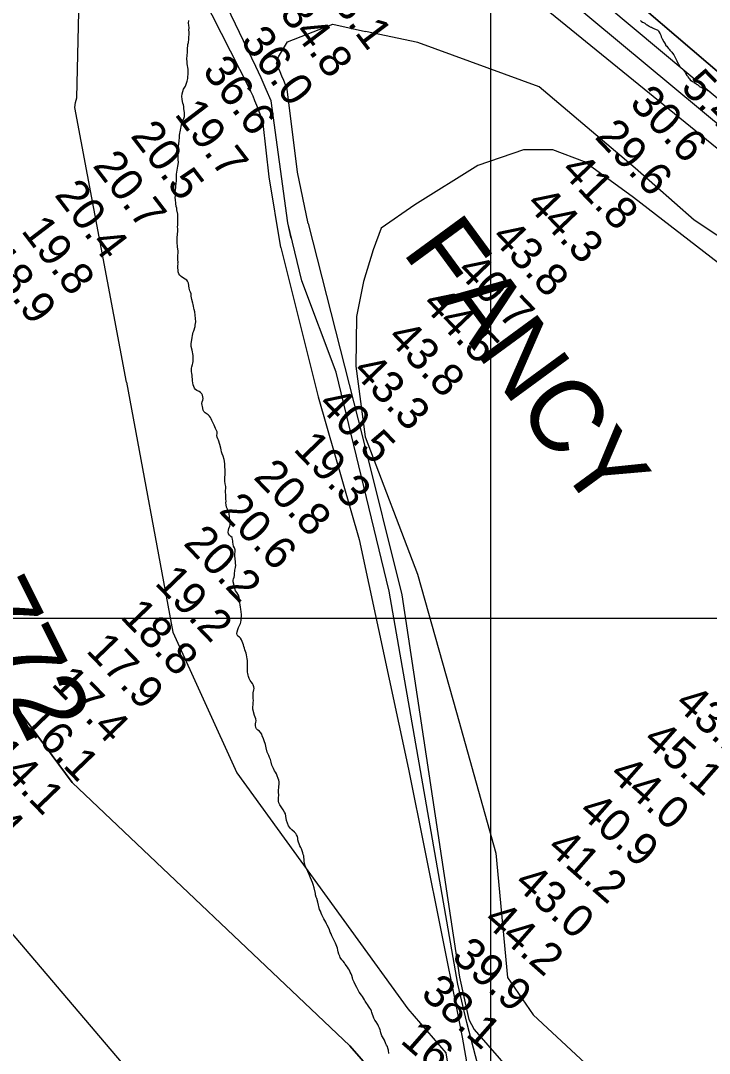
# Model space of a CAD drawing. Extents: x 3263578 to 3301413, y 764927 to 798602.
# Drawn here: x 3279857 to 3281287, y 787047 to 789192 of the extents above; entities that cross this region are included whole.
import ezdxf

# ---------------------------------------------------------------- set-up
doc = ezdxf.new("R2010")
doc.units = 0
for name, color, linetype in [('V-GRID-MAJR', 7, 'Continuous'), ('V-RIVR-IDEN', 7, 'Continuous'), ('V-RIVR-RANG', 7, 'Continuous'), ('V-SITE-VEGE', 7, 'Continuous'), ('V-TOPO-DPTH', 7, 'Continuous'), ('V-TOPO-MAJR', 7, 'Continuous'), ('V-TOPO-MINR', 7, 'Continuous')]:
    doc.layers.add(name, color=color, linetype=linetype)

msp = doc.modelspace()

# ---------------------------------------------------------------- linework, layer by layer
at = {"layer": 'V-GRID-MAJR'}
for points in [[(3280833.3, 775830.4), (3280833.3, 781889.1), (3280833.3, 787951.1), (3280833.3, 794013.2), (3280833.3, 794016.5)], [(3267732.7, 787953.5), (3270352.8, 787952.6), (3275593.1, 787951.5), (3280833.3, 787951.1), (3286073.6, 787951.5), (3291313.9, 787952.6), (3296554.1, 787954.5), (3299174.3, 787955.8)]]:
    msp.add_spline(points, degree=3, dxfattribs=at)
at = {"layer": 'V-SITE-VEGE'}
for points in [[(3280206.7, 789171.6), (3280206.8, 789176.7), (3280206.2, 789182.1), (3280205.9, 789186.2), (3280206.3, 789191.6)], [(3281143.5, 789191.9), (3281145, 789190.6), (3281148.2, 789188.6), (3281149.8, 789188), (3281151.1, 789187), (3281152.7, 789186.3), (3281153.3, 789185.4), (3281155.8, 789183.8), (3281157.7, 789182.8), (3281161.8, 789180.2), (3281162.8, 789179.2), (3281165, 789178.3), (3281166.6, 789177.9), (3281168.8, 789177), (3281173.2, 789174.4), (3281174.8, 789174), (3281179.6, 789172.1), (3281180.2, 789171.1), (3281181.5, 789169.8), (3281184.6, 789164.1), (3281186.2, 789161.5), (3281186.8, 789158.3), (3281187.4, 789156.4), (3281189, 789153.8), (3281192.1, 789147.4), (3281193.7, 789145.2), (3281195.6, 789142), (3281195.9, 789141), (3281198.4, 789138.5), (3281201.5, 789134.6), (3281203.4, 789132.7), (3281205, 789130.4), (3281207.5, 789127.2), (3281209.1, 789125.9), (3281210.1, 789124.3), (3281212.9, 789120.5), (3281215.4, 789116.3), (3281219.5, 789108), (3281221.9, 789101.6), (3281222.9, 789101), (3281225.7, 789096.2), (3281226.3, 789095.2), (3281227.3, 789094.2), (3281227.9, 789093.3), (3281232.3, 789089.7), (3281233.9, 789087.8), (3281234.9, 789086.2), (3281237.1, 789083.3), (3281238, 789081.4), (3281240.2, 789077.5), (3281241.5, 789076.3), (3281242.4, 789074.7), (3281244.3, 789072.4), (3281245.2, 789070.8), (3281247.8, 789067.6), (3281248.7, 789067.3), (3281250, 789066.3), (3281251.6, 789065.3), (3281253.5, 789064.4), (3281255, 789063.1), (3281257.3, 789061.8), (3281258.5, 789061.5), (3281259.2, 789060.5), (3281261.1, 789059.2), (3281262, 789058.9), (3281263.6, 789057.3), (3281265.2, 789056), (3281266.1, 789055.3), (3281267.1, 789054.4), (3281269, 789053.4), (3281270.2, 789053.1), (3281271.8, 789052.4), (3281273.7, 789051.4), (3281277.9, 789049.8), (3281279.8, 789048.8), (3281281, 789048.5), (3281283.9, 789046.9), (3281285.1, 789045.9), (3281287.7, 789044.3)], [(3280185.5, 788666.2), (3280183.9, 788670.1), (3280184, 788674.2), (3280183.4, 788677.7), (3280183.7, 788680.9), (3280183.7, 788683.4), (3280184.1, 788685.7), (3280183.8, 788688.9), (3280184.1, 788689.5), (3280183.5, 788695.5), (3280183.6, 788700), (3280183.3, 788703.8), (3280184, 788709.2), (3280184, 788713.7), (3280183.7, 788716.9), (3280183.1, 788721.7), (3280182.8, 788725.2), (3280182.2, 788728.4), (3280181.9, 788732.2), (3280182.3, 788736.7), (3280182.3, 788740.5), (3280183.1, 788748.1), (3280183.4, 788754.2), (3280183.5, 788759.3), (3280183.2, 788763.7), (3280183.5, 788766.9), (3280183.7, 788785.4), (3280183.4, 788789.8), (3280181.6, 788798.8), (3280181.3, 788802), (3280180.4, 788805.8), (3280179.5, 788812.2), (3280178.9, 788820.1), (3280178.3, 788824), (3280178.4, 788828.4), (3280177.8, 788832.6), (3280177.5, 788835.8), (3280178.5, 788840.2), (3280179.5, 788845.3), (3280179.5, 788849.4), (3280180.2, 788852.9), (3280180.6, 788860.3), (3280180.6, 788863.5), (3280181, 788867.6), (3280181, 788872.7), (3280181.4, 788877.1), (3280182.1, 788881.3), (3280183.7, 788889.2), (3280184.4, 788893), (3280184.8, 788897.8), (3280184.5, 788902.6), (3280183.9, 788907.4), (3280183.9, 788911.8), (3280184.7, 788922), (3280184.7, 788925.5), (3280185.1, 788931.3), (3280186.4, 788941.1), (3280187.2, 788949.7), (3280187.2, 788952.9), (3280187.9, 788957.7), (3280188.2, 788960.9), (3280188.9, 788964.4), (3280189.9, 788968.2), (3280190.5, 788971.3), (3280191.2, 788975.8), (3280192.5, 788979), (3280194.2, 788984.4), (3280195.8, 788988.2), (3280197.1, 788992.6), (3280197.5, 788996.5), (3280197.2, 789000), (3280196, 789008.9), (3280195.7, 789013.4), (3280195.1, 789016.9), (3280193.9, 789020.1), (3280192.9, 789023.9), (3280192.3, 789028.7), (3280192.1, 789034.1), (3280192.8, 789039.5), (3280193.8, 789044.3), (3280195.4, 789049), (3280199.3, 789055.7), (3280200.9, 789059.5), (3280202.9, 789066.2), (3280204.2, 789071.6), (3280205.3, 789083.7), (3280205.3, 789087.5), (3280205, 789091), (3280203.2, 789101.8), (3280202.9, 789106.3), (3280202.4, 789112), (3280203.8, 789126), (3280203.8, 789134.6), (3280204.2, 789139.1), (3280204.6, 789142.3), (3280205.5, 789146.4), (3280206.2, 789153.1), (3280206.3, 789156.3), (3280207, 789163.3), (3280207, 789168.4), (3280206.7, 789171.6)], [(3280283.1, 788224.2), (3280281.6, 788229.9), (3280281.1, 788235.2), (3280281.1, 788239.4), (3280281.2, 788244.4), (3280281.5, 788247.9), (3280281.7, 788255.9), (3280281.6, 788260.4), (3280281.1, 788264), (3280281.2, 788267.6), (3280281, 788270.7), (3280280.6, 788276.7), (3280279.7, 788280.2), (3280277.4, 788287.3), (3280275.7, 788292), (3280274.4, 788296.1), (3280273.3, 788300.3), (3280272.8, 788303.8), (3280271, 788311.3), (3280268.2, 788320.6), (3280266.4, 788323.5), (3280265.3, 788326.7), (3280264.6, 788330.4), (3280264.9, 788334.2), (3280265, 788337.9), (3280263, 788341.9), (3280261.9, 788344.8), (3280260.4, 788348.1), (3280258.9, 788351.7), (3280255.8, 788358.5), (3280254.1, 788361.3), (3280252.5, 788364.6), (3280251.4, 788367.7), (3280249.4, 788370.3), (3280246.3, 788372.8), (3280240.1, 788377.4), (3280237.6, 788379.9), (3280236.4, 788382.8), (3280234.6, 788390.1), (3280234.1, 788393.1), (3280233.1, 788396.4), (3280234.3, 788400.4), (3280235.3, 788403.4), (3280235.8, 788406.8), (3280235.5, 788410.8), (3280235, 788414.1), (3280233.3, 788416.9), (3280230.9, 788419.8), (3280227.9, 788421.9), (3280223.1, 788423.8), (3280220.2, 788425.5), (3280218, 788428.8), (3280215.4, 788435.7), (3280214.5, 788439.6), (3280214, 788443.6), (3280213.5, 788455.8), (3280212.7, 788459), (3280212.2, 788462.9), (3280212.1, 788466.3), (3280212.2, 788469.9), (3280212.7, 788472.9), (3280214.3, 788477.4), (3280215, 788480.6), (3280215.6, 788484.1), (3280215.7, 788487.2), (3280215.1, 788496.2), (3280213.3, 788507.6), (3280211.5, 788515), (3280211.2, 788518.2), (3280211.5, 788521.4), (3280211.6, 788524.9), (3280213.2, 788533.5), (3280213.9, 788537.9), (3280214.9, 788541.1), (3280215.6, 788544.9), (3280216.9, 788547.8), (3280219.2, 788556.3), (3280219.5, 788559.5), (3280220.9, 788565.9), (3280219.7, 788580.2), (3280218.5, 788587.2), (3280217.6, 788591.7), (3280216.7, 788594.9), (3280216.1, 788598.7), (3280215.1, 788601.9), (3280214.5, 788605.1), (3280212.4, 788612.5), (3280212.1, 788616.3), (3280211.2, 788619.8), (3280210.9, 788624.3), (3280210, 788627.8), (3280208.7, 788630.7), (3280207.2, 788635.8), (3280205.7, 788646.3), (3280203.8, 788650.4), (3280201.9, 788653), (3280198.7, 788654.6), (3280195.6, 788656.6), (3280190.5, 788660.4), (3280188, 788663), (3280185.5, 788666.2)], [(3280339.6, 787789.2), (3280339.7, 787792.8), (3280340.1, 787796.1), (3280341.5, 787801.9), (3280341.8, 787804.9), (3280341.3, 787808.5), (3280340.1, 787812.6), (3280338.6, 787815.3), (3280336.1, 787818.8), (3280333.7, 787821.4), (3280331.4, 787825.7), (3280329.9, 787829.6), (3280329.2, 787832.7), (3280328.8, 787835.9), (3280328.3, 787838.9), (3280328, 787843), (3280327.9, 787846.8), (3280328.2, 787850.8), (3280327.9, 787855.1), (3280328.1, 787862.7), (3280327.8, 787866.2), (3280327.1, 787870.8), (3280326.4, 787874.5), (3280325.4, 787877.9), (3280323.9, 787881.6), (3280322.8, 787884.9), (3280321.7, 787888.3), (3280320.8, 787892), (3280319.6, 787895.6), (3280318.5, 787898.7), (3280317.4, 787902.2), (3280315.5, 787905.8), (3280313.9, 787909.1), (3280311.6, 787911.4), (3280308.4, 787913.5), (3280306.6, 787916.1), (3280305.7, 787919.4), (3280306.8, 787922.6), (3280308.1, 787927.4), (3280309.6, 787931.2), (3280311.1, 787934.2), (3280313.7, 787939.8), (3280314.6, 787942.8), (3280315.1, 787947), (3280315.4, 787958.7), (3280314.4, 787969.4), (3280313.5, 787973.9), (3280312.8, 787978.7), (3280312.1, 787982.8), (3280311.6, 787986.8), (3280311.7, 787990.9), (3280311, 787993.9), (3280309.9, 787997.6), (3280306, 788004.3), (3280303.5, 788007.8), (3280301.6, 788012.5), (3280300.7, 788015.8), (3280300.3, 788018.8), (3280298.3, 788026.3), (3280298.6, 788029.9), (3280299.3, 788032.9), (3280300.6, 788036.3), (3280301.1, 788039.4), (3280301.1, 788042.6), (3280301.9, 788050.6), (3280302.9, 788055.9), (3280303.6, 788061.1), (3280303.5, 788064.3), (3280303, 788067.8), (3280301.7, 788080.1), (3280301.6, 788083.9), (3280302.3, 788089.4), (3280302.4, 788092.8), (3280301.3, 788096.8), (3280299.4, 788100.5), (3280297.9, 788108.4), (3280297.6, 788111.5), (3280297.1, 788114.5), (3280296, 788118.2), (3280293.8, 788120.8), (3280291.1, 788123.5), (3280288.9, 788126), (3280288.2, 788129.5), (3280288.7, 788133.7), (3280289.6, 788137.3), (3280291.7, 788141.7), (3280292, 788144.7), (3280291.4, 788151.4), (3280290.8, 788160.5), (3280290, 788168.6), (3280289.4, 788171.8), (3280288.3, 788174.7), (3280284.4, 788181.6), (3280283.8, 788186.1), (3280283.5, 788190.3), (3280283.7, 788193.7), (3280283.5, 788198.2), (3280283.3, 788202), (3280282.9, 788207.5), (3280282.8, 788211.7), (3280283.1, 788224.2)], [(3280493.5, 787313.2), (3280492.1, 787316.1), (3280490.8, 787319.4), (3280488.9, 787323), (3280486.5, 787326.7), (3280484.2, 787330.8), (3280482.5, 787334.7), (3280481.2, 787338.6), (3280479.7, 787342.2), (3280477.9, 787345.9), (3280473.9, 787361.3), (3280471.9, 787368.7), (3280470.7, 787371.9), (3280469.6, 787376.4), (3280469.1, 787379.4), (3280466.2, 787390.8), (3280464.5, 787398.1), (3280463, 787402.2), (3280458.6, 787412), (3280457.3, 787415.4), (3280456, 787418.5), (3280454.8, 787421.3), (3280453.7, 787424.8), (3280448.1, 787436.8), (3280445.7, 787445.6), (3280445.5, 787450.4), (3280445.1, 787453.9), (3280445, 787457.3), (3280443.9, 787460.4), (3280442.8, 787464), (3280441.3, 787467.9), (3280440.1, 787471.7), (3280439, 787474.6), (3280436.9, 787478.5), (3280435.2, 787482.2), (3280433.8, 787485.8), (3280432.9, 787490.5), (3280432.4, 787493.9), (3280431.7, 787497.4), (3280429.8, 787501.3), (3280428.2, 787503.9), (3280425.9, 787506.4), (3280420.1, 787511.2), (3280417.2, 787513.9), (3280415.1, 787517.2), (3280413.5, 787520), (3280408.9, 787531), (3280408, 787540.1), (3280406.7, 787544.4), (3280404.9, 787548.3), (3280402.4, 787552.6), (3280395.4, 787563.5), (3280393.5, 787567.7), (3280392.8, 787570.8), (3280392.5, 787574.6), (3280392.6, 787579.1), (3280393.1, 787582.3), (3280392.5, 787591), (3280392.8, 787594.8), (3280392.9, 787598.6), (3280393.2, 787602.1), (3280393.7, 787605.7), (3280394, 787611.1), (3280393.5, 787614.3), (3280391.8, 787618), (3280389.7, 787623.5), (3280388, 787627.6), (3280386, 787631.1), (3280384.1, 787634.2), (3280382, 787638.8), (3280380.4, 787641.5), (3280378.9, 787645.8), (3280377.3, 787651.9), (3280375.6, 787657.2), (3280373.7, 787661.5), (3280372.2, 787665.5), (3280368.7, 787672.7), (3280366.9, 787681.8), (3280365.3, 787688.9), (3280362.5, 787696.2), (3280361.3, 787700.1), (3280358.7, 787706.8), (3280357.7, 787709.9), (3280355.4, 787713.2), (3280352.9, 787716.2), (3280349.7, 787718.1), (3280346.9, 787720.8), (3280345.4, 787724.1), (3280344.5, 787727.8), (3280344.6, 787731.8), (3280345.3, 787734.8), (3280346.1, 787737.8), (3280345.4, 787742.1), (3280343, 787749), (3280339.5, 787761.8), (3280339.2, 787765.8), (3280339.7, 787771.9), (3280340.2, 787775.7), (3280340.3, 787780.3), (3280339.8, 787784), (3280339.6, 787789.2)], [(3280621.4, 787047.1), (3280620.7, 787053.6), (3280619.6, 787058.3), (3280618.7, 787061.5), (3280616.9, 787064), (3280615.4, 787066.9), (3280612.6, 787074.6), (3280610.2, 787078.1), (3280608.5, 787081.4), (3280606.9, 787084), (3280604.7, 787089.7), (3280604.2, 787093.4), (3280603.2, 787096.4), (3280601.9, 787099.9), (3280600.2, 787103.6), (3280598.7, 787107.2), (3280595, 787113), (3280592.6, 787116.1), (3280590.7, 787120.1), (3280588.8, 787124.6), (3280587.7, 787128.1), (3280586.2, 787132), (3280585.2, 787135.2), (3280583.9, 787138.5), (3280581.9, 787141.1), (3280579.4, 787145.4), (3280577.1, 787148.9), (3280575.4, 787151.8), (3280572.6, 787155.7), (3280571.1, 787158.6), (3280566.6, 787165.1), (3280564.5, 787167.8), (3280560.2, 787174.6), (3280558.2, 787177.4), (3280554.8, 787183.8), (3280551.1, 787191.7), (3280549.4, 787194.8), (3280547.1, 787200.5), (3280546, 787203.8), (3280544.5, 787208.7), (3280543, 787212.7), (3280541.5, 787215.8), (3280539.7, 787219.9), (3280538, 787222.9), (3280535.7, 787226.4), (3280531.2, 787232.4), (3280529.2, 787235.3), (3280526.5, 787238.4), (3280523.7, 787241.7), (3280520.8, 787246), (3280519.7, 787249.2), (3280518, 787253.3), (3280516.5, 787257.8), (3280515.4, 787261.6), (3280514.9, 787265.5), (3280513.7, 787268.9), (3280512.2, 787272.8), (3280510.9, 787275.9), (3280507.8, 787281.6), (3280503.2, 787291), (3280501.7, 787295.5), (3280500, 787299), (3280498.5, 787303.6), (3280496.2, 787308.3), (3280493.5, 787313.2)]]:
    msp.add_lwpolyline(points, dxfattribs=at)
at = {"layer": 'V-TOPO-DPTH'}
for points in [[(3281056.5, 789297.5), (3281317.6, 789074), (3282002.2, 788463), (3282507.7, 787924.2), (3282615.8, 787807.3), (3282671, 787854.9)], [(3281420.1, 785658.8), (3281326.8, 785747.6), (3281086.7, 785963.2), (3280957.8, 786131.4), (3280835.1, 786391.7), (3280784.8, 786518.2), (3280694.3, 786822), (3280634.6, 786955.2), (3280540.4, 787062.7), (3279964.3, 787609.7), (3279851.4, 787762), (3279740.2, 787940.2), (3279533.2, 788372.1)]]:
    msp.add_lwpolyline(points, dxfattribs=at)
at = {"layer": 'V-TOPO-MAJR'}
for p, q in [((3280345.4, 789096.2), (3280286, 789220.4)), ((3280356.3, 789072.6), (3280345.4, 789096.2)), ((3280367, 789048.9), (3280356.3, 789072.6)), ((3280377.2, 789025), (3280367, 789048.9)), ((3280412.1, 788771.9), (3280377.2, 789025)), ((3280419, 788740), (3280412.1, 788771.9))]:
    msp.add_line(p, q, dxfattribs=at)
for points in [[(3280955.5, 789209.2), (3281961, 788391.5), (3282471.7, 787832.1), (3282972.1, 787293.3), (3283564.2, 786549.4), (3284187.3, 785938.5), (3284963.7, 785173.7), (3285326.4, 784855.4), (3285444, 784768), (3285725.2, 784613.8), (3285781.4, 784557.3), (3285781.2, 784480.5), (3285755.4, 784408.9), (3285719.5, 784373.1), (3285678.4, 784342.5), (3285606.7, 784332.4), (3284526.7, 784458), (3283539, 784660.1), (3282689.6, 784856.8), (3282306.2, 785103.5), (3281841.1, 785457.9)], [(3281841.1, 785457.9), (3281362.7, 785825.8), (3281129.7, 785991.3), (3281019.2, 786147.4), (3280874.1, 786762.2), (3280783.4, 787111.6), (3280764.5, 787190.9), (3280622.2, 788007), (3280512.2, 788461.6), (3280441, 788651.2), (3280412.1, 788771.9)]]:
    msp.add_lwpolyline(points, dxfattribs=at)
at = {"layer": 'V-TOPO-MINR'}
for p, q in [((3279973.8, 789031.2), (3279988.9, 789639.2)), ((3280330.6, 789053.8), (3280185, 789340.5)), ((3280411.5, 789147.9), (3280505.3, 789184.3)), ((3280505.3, 789184.3), (3280572.9, 789169.2)), ((3280392.2, 789116.2), (3280411.5, 789147.9)), ((3280388.4, 789102.8), (3280392.2, 789116.2)), ((3280389.4, 789099.8), (3280388.4, 789102.8)), ((3280390.6, 789096.9), (3280389.4, 789099.8)), ((3280395.7, 789085.1), (3280390.6, 789096.9)), ((3280399.5, 789076.2), (3280395.7, 789085.1)), ((3280403.3, 789067.4), (3280399.5, 789076.2)), ((3280335.2, 789044.4), (3280330.6, 789053.8)), ((3280406.9, 789058.5), (3280403.3, 789067.4)), ((3280410.4, 789049.5), (3280406.9, 789058.5)), ((3280432, 788876.7), (3280410.4, 789049.5)), ((3279971.1, 789021.6), (3279973.8, 789031.2)), ((3280339.6, 789034.9), (3280335.2, 789044.4)), ((3280343.7, 789025.4), (3280339.6, 789034.9)), ((3280347.6, 789015.7), (3280343.7, 789025.4)), ((3279970.1, 789011.2), (3279971.1, 789021.6)), ((3280077.1, 788441.1), (3279970.1, 789011.2)), ((3280354.7, 788997.1), (3280347.6, 789015.7)), ((3280360.5, 788977.9), (3280354.7, 788997.1)), ((3280373, 788867), (3280360.5, 788977.9)), ((3280453.8, 788770.4), (3280432, 788876.7)), ((3280397, 788720.8), (3280373, 788867))]:
    msp.add_line(p, q, dxfattribs=at)
for points in [[(3285486.5, 783772.8), (3285671.8, 783733.2), (3285932.8, 783691.6), (3286107, 783732.1), (3286163.5, 783783.2), (3286163.7, 783870.3), (3286205.1, 784064.7), (3286236.2, 784218.2), (3286257.1, 784356.4), (3286226.6, 784453.8), (3286124.6, 784612.8), (3286012.1, 784679.6), (3285853.4, 784690.2), (3285715.2, 784726.4), (3285618.1, 784783), (3285362.6, 784988.4), (3284867, 785409.5), (3284085.4, 786143.6), (3283559.3, 786662), (3282977.5, 787416.1), (3282507.7, 787924.2), (3282002.2, 788463), (3281317.6, 789074), (3281056.5, 789297.5)], [(3283556.3, 786630.4), (3283068.6, 787271), (3282811.9, 787559.2), (3282572.2, 787817.3), (3281990.1, 788436.7), (3281668.9, 788725), (3281021.5, 789266.9)], [(3283569.1, 786587.4), (3283000.1, 787318.4), (3282512.2, 787860.3), (3281990, 788406.6), (3280989.8, 789239.2)], [(3283507.8, 786544.4), (3282915.8, 787313.9), (3282410.3, 787857.9), (3281904.7, 788386.5), (3281674.6, 788499.7), (3281255.4, 788777.2), (3281132.8, 788885), (3280933.5, 789054.5), (3280681.6, 789146.4), (3280572.9, 789169.2)], [(3281819.6, 788291), (3281129.5, 788824.6), (3281027.4, 788898.5), (3280962.1, 788923.2), (3280900.7, 788923.3), (3280806.5, 788890.8), (3280675.4, 788809.3), (3280605.7, 788760.4), (3280589.2, 788715.4), (3280568.6, 788650), (3280554.3, 788577.6), (3280553, 788474.5), (3280572.7, 788327.1), (3280680.7, 788042.2), (3280761.7, 787754.9), (3280843.9, 787462.9), (3280867.8, 787205.1), (3280920.8, 787127.2), (3281353.5, 786725.2)], [(3280453.8, 788770.4), (3280567.8, 788324.7), (3280648.6, 787999.4), (3280768, 787205.6), (3280787.6, 787117.9), (3280798.8, 787096.9), (3281454.2, 786344.7)], [(3280397, 788720.8), (3280475.1, 788410.4), (3280560.2, 788114.1), (3280662, 787637.4), (3280763.8, 787130.8), (3280773.6, 787080.7), (3280825.2, 786788.5)], [(3280077.1, 788441.1), (3280173.5, 787921.9), (3280305.8, 787629.7), (3280660.8, 787139.6), (3280740.1, 787048.6), (3280800.7, 786672.9), (3280921, 786268.9), (3280977.5, 786131.4), (3281110, 785953.3), (3281451.1, 785678.6), (3281532.9, 785609.6)], [(3279533.2, 788372.1), (3279740.2, 787940.2), (3279851.4, 787762), (3279964.3, 787609.7), (3280540.4, 787062.7), (3280634.6, 786955.2), (3280694.3, 786822), (3280784.8, 786518.2), (3280835.1, 786391.7), (3280957.8, 786131.4), (3281086.7, 785963.2), (3281326.8, 785747.6), (3281420.1, 785658.8)], [(3279423, 787869.1), (3279721.7, 787433.8), (3280222.3, 786844.6), (3280423.5, 786616.7), (3281084.3, 785946), (3281312.8, 785705.6)]]:
    msp.add_lwpolyline(points, dxfattribs=at)

# ---------------------------------------------------------------- texts
at = {"layer": 'V-RIVR-IDEN'}
for s, rotation, p in [('FANCY', 306.2488, (3280647.5, 788711.9)), ('1772', 296.5124, (3279676, 788085.9))]:
    msp.add_text(s, height=150, rotation=rotation, dxfattribs=at).set_placement(p)
at = {"layer": 'V-RIVR-RANG'}
for s, rotation, p in [('33.1', 307.1683, (3280474.1, 789265.5)), ('34.8', 307.1683, (3280393.1, 789206.8)), ('36.0', 307.1683, (3280311.8, 789148.4)), ('36.6', 307.1683, (3280232.9, 789087)), ('5.4', 313.9212, (3281225.3, 789051.3)), ('30.6', 313.7683, (3281118.9, 789018.1)), ('19.7', 307.3775, (3280175.2, 788997.1)), ('20.5', 307.3775, (3280083.8, 788952)), ('29.6', 313.7683, (3281046.8, 788948.8)), ('20.7', 307.3775, (3280005.3, 788890.1)), ('41.8', 313.7683, (3280976, 788878.1)), ('20.4', 307.3775, (3279925.9, 788829.3)), ('44.3', 313.7683, (3280904, 788808.7)), ('19.8', 307.3775, (3279856.8, 788755)), ('43.8', 313.7683, (3280831.9, 788739.4)), ('18.9', 307.3775, (3279777.1, 788694.6)), ('40.7', 313.7683, (3280759.9, 788670)), ('44.5', 313.7683, (3280687.9, 788600.7)), ('43.8', 313.7683, (3280615.8, 788531.3)), ('43.3', 313.7683, (3280543.8, 788462)), ('40.5', 313.7683, (3280471.7, 788392.6)), ('19.3', 313.9212, (3280421.3, 788300.4)), ('20.8', 313.9212, (3280338.6, 788242.1)), ('20.6', 313.9212, (3280266.9, 788172.3)), ('20.2', 313.9212, (3280193.1, 788104.9)), ('19.2', 313.9212, (3280133.5, 788022.6)), ('18.8', 313.9212, (3280062.1, 787952.5)), ('17.9', 313.9212, (3279991, 787882.2)), ('17.4', 313.9212, (3279919, 787812.8)), ('43.1', 318.6383, (3281212.4, 787769.2)), ('16.1', 313.9212, (3279856.8, 787733.2)), ('45.1', 318.6383, (3281146.5, 787694)), ('14.1', 313.9212, (3279784.8, 787663.9)), ('12.4', 313.9212, (3279701, 787606.7)), ('44.0', 318.6383, (3281076.7, 787622.2)), ('40.9', 318.6383, (3281012.7, 787545.3)), ('41.2', 318.6383, (3280947.1, 787469.9)), ('43.0', 318.6383, (3280879, 787396.6)), ('44.2', 318.6383, (3280815.3, 787319.4)), ('39.9', 318.6383, (3280749.2, 787244.4)), ('38.1', 318.6383, (3280685.3, 787167.4)), ('16.8', 318.8806, (3280643, 787070.9))]:
    msp.add_text(s, height=67, rotation=rotation, dxfattribs=at).set_placement(p)

doc.saveas('drawing.dxf')
